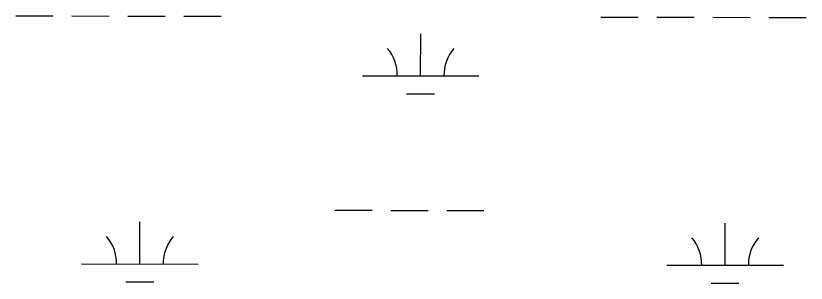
# Model space of a CAD drawing. Extents: x 3219052 to 3256913, y 800770 to 826146.
# Drawn here: x 3229401 to 3230078, y 823509 to 823738 of the extents above; entities that cross this region are included whole.
import ezdxf

# ---------------------------------------------------------------- set-up
doc = ezdxf.new("R2010")
doc.units = 0
doc.layers.add('V-WETL-SWMP', color=7, linetype='Continuous')

msp = doc.modelspace()

# ---------------------------------------------------------------- linework, layer by layer
at = {"layer": 'V-WETL-SWMP'}
for p, q in [((3229400.56, 823737.93), (3229432.56, 823737.86)), ((3229448.56, 823737.83), (3229480.56, 823737.76)), ((3229496.56, 823737.73), (3229528.56, 823737.66)), ((3229544.56, 823737.63), (3229576.56, 823737.56)), ((3229902.46, 823736.88), (3229934.46, 823736.81)), ((3229950.46, 823736.78), (3229982.46, 823736.71)), ((3229998.46, 823736.68), (3230030.46, 823736.61)), ((3230046.46, 823736.58), (3230078.46, 823736.51)), ((3229747.77, 823686.46), (3229747.84, 823722.46)), ((3229697.77, 823686.57), (3229797.77, 823686.36)), ((3229735.73, 823671.06), (3229759.73, 823671)), ((3229674.12, 823571.18), (3229706.12, 823571.12)), ((3229722.12, 823571.08), (3229754.12, 823571.02)), ((3229770.12, 823570.98), (3229802.12, 823570.91)), ((3229506.95, 823525.1), (3229507.03, 823561.1)), ((3230008.86, 823524.05), (3230008.94, 823560.05)), ((3229456.95, 823525.21), (3229556.95, 823525)), ((3229958.86, 823524.16), (3230058.86, 823523.95)), ((3229494.92, 823509.7), (3229518.92, 823509.65)), ((3229996.83, 823508.65), (3230020.83, 823508.6))]:
    msp.add_line(p, q, dxfattribs=at)
for centre, start, end in [((3229692.52, 823687.05), 359.10809, 40.65175), ((3229803.01, 823686.82), 139.10809, 180.65175), ((3229451.71, 823525.69), 359.10809, 40.65175), ((3229562.2, 823525.46), 139.10809, 180.65175), ((3229953.62, 823524.64), 359.10809, 40.65175), ((3230064.11, 823524.41), 139.10809, 180.65175)]:
    msp.add_arc(centre, 35.25, start, end, dxfattribs=at)

doc.saveas('drawing.dxf')
